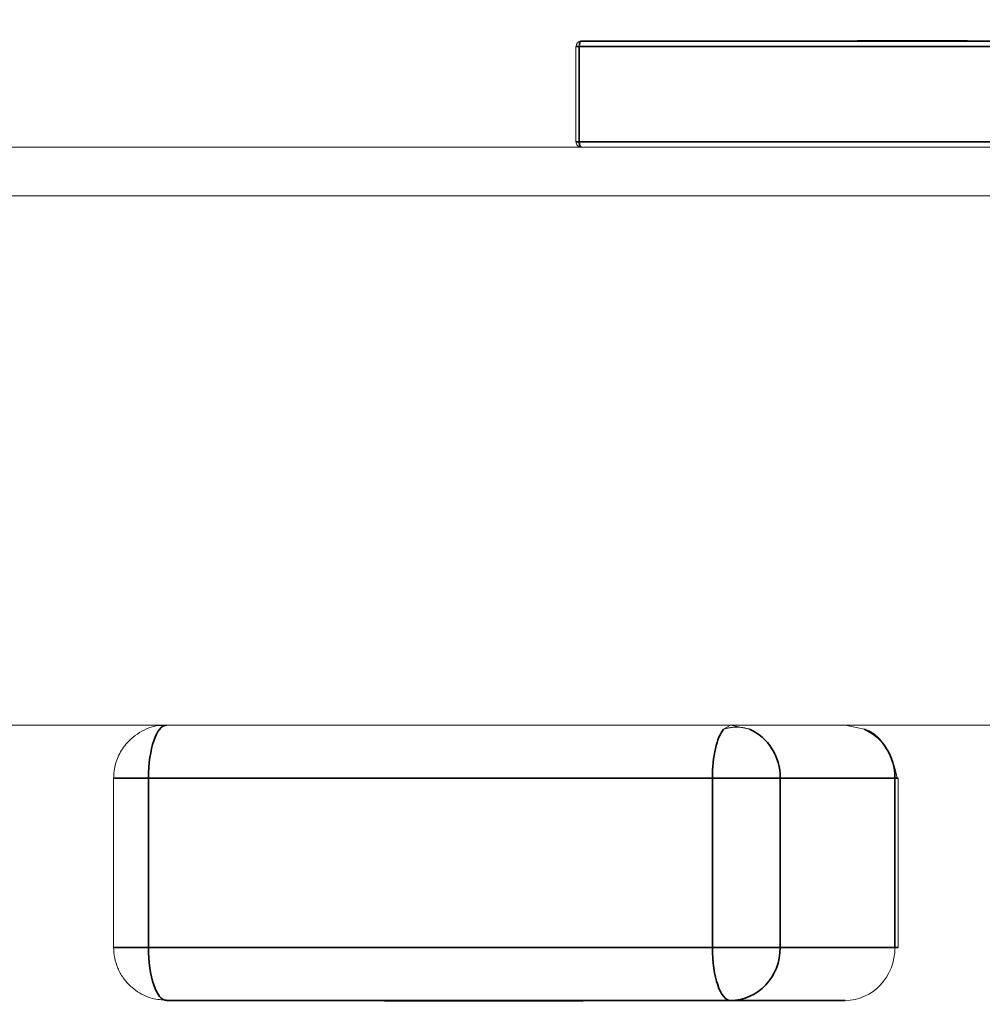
# Model space of a CAD drawing. Header units: millimetres. Extents: x 4 to 1188, y 1 to 840.
# Tile 257 of 299: x 896.148 to 896.538, y 493.615 to 494.014. Entities that reach past the tile are written whole.
import ezdxf

# ---------------------------------------------------------------- set-up
doc = ezdxf.new("R2010")
doc.units = ezdxf.units.MM
doc.layers.add('1', color=7, linetype='Continuous')
doc.styles.add('Arial Unicode MS', font='Arial Unicode MS')
doc.dimstyles.get("Standard").update_dxf_attribs({"dimtxt": 0.18, "dimasz": 0.18, "dimexe": 0.18, "dimexo": 0.0625, "dimgap": 0.09, "dimtad": 0, "dimtih": 1, "dimtoh": 1, "dimdec": 4, "dimzin": 0, "dimdsep": 46, "dimtxsty": 'Standard', "dimcen": 0.09, "dimadec": 0, "dimazin": 0, "dimtfac": 1, "dimtdec": 4, "dimtofl": 0, "dimtmove": 0, "dimatfit": 3, "dimfxl": 0, "dimtolj": 1, "dimtzin": 0, "dimarcsym": 0})

# ---------------------------------------------------------------- blocks, each defined once
blk = doc.blocks.new('_U18')
at = {"layer": '1', "color": 18, "lineweight": 35}
for p, q in [((919.36728, 499.38189), (938.16565, 499.38189)), ((936.16565, 499.38189), (936.16565, 485.8009)), ((891.02824, 485.8009), (938.16565, 485.8009))]:
    blk.add_line(p, q, dxfattribs=at)
at = {"layer": '1', "color": 18, "lineweight": 70}
for points in [[(936.16565, 499.38189), (936.94158, 495.88189), (935.38972, 495.88189)], [(936.16565, 485.8009), (935.38972, 489.3009), (936.94158, 489.30091)]]:
    blk.add_solid(points, dxfattribs=at)
at = {"layer": '1', "color": 18, "linetype": 'Continuous', "lineweight": 13, "insert": (935.71277, 490.54557), "char_height": 3, "attachment_point": 7, "rotation": 90, "line_spacing_factor": 1.047437, "style": 'Arial Unicode MS'}
blk.add_mtext('\\fArial Unicode MS|b0|i0;\\W1.0000;95', dxfattribs=at)

msp = doc.modelspace()

# ---------------------------------------------------------------- hatches: boundary and pattern name
at = {"layer": '1', "linetype": 'Continuous', "lineweight": 35}
h = msp.add_hatch(dxfattribs=at)
h.set_pattern_fill('ANSI31', color=154, scale=1.55, angle=-2.13e-14, style=0)
h.paths.add_polyline_path([(901.44632, 494.79975), (903.36338, 494.79975), (903.36338, 493.94261), (903.78107, 493.94261), (903.78107, 493.72832), (895.81012, 493.72832), (895.81012, 493.46118), (895.09608, 493.46118), (895.09608, 493.72832), (894.90922, 493.72832), (894.90922, 493.94261), (901.44632, 493.94261)], flags=0)
h = msp.add_hatch(dxfattribs=at)
h.set_pattern_fill('ANSI31', color=154, scale=1.55, angle=29.9848, style=0)
h.paths.add_polyline_path([(905.19477, 493.72832), (905.19477, 493.96236), (905.8695, 493.96236), (905.8695, 493.72832)], flags=0)
h.paths.add_polyline_path([(894.90922, 493.72832), (894.90922, 493.96236), (902.87474, 493.96236), (902.87474, 493.72832)], flags=0)
h.paths.add_polyline_path([(903.01448, 493.72832), (903.01448, 493.96236), (904.7935, 493.96236), (904.7935, 493.72832)], flags=0)

# ---------------------------------------------------------------- linework, layer by layer
at = {"layer": '1', "color": 154, "linetype": 'Continuous', "lineweight": 13}
for p, q in [((896.49033, 494.00551), (896.48737, 494.00551)), ((896.48748, 494.00551), (896.49033, 494.00551)), ((896.49034, 494.00522), (896.49034, 494.00551)), ((896.49742, 494.00551), (896.50048, 494.00551)), ((896.49905, 494.00551), (896.50054, 494.00551)), ((896.5005, 494.00551), (896.49927, 494.00551)), ((896.50008, 494.00522), (896.50008, 494.00551)), ((896.50052, 494.00551), (896.50008, 494.00551)), ((896.5005, 494.00551), (896.5005, 494.00522)), ((896.5005, 494.00551), (896.5039, 494.00551)), ((896.5033, 494.00522), (896.5033, 494.00551)), ((896.5039, 494.00551), (896.51313, 494.00551)), ((896.51118, 494.00551), (896.51321, 494.00551)), ((896.51435, 494.00551), (896.51672, 494.00551)), ((896.51609, 494.00551), (896.51792, 494.00551)), ((896.51672, 494.00551), (896.51619, 494.00551)), ((896.51639, 494.00551), (896.51639, 494.00522)), ((896.52236, 494.00551), (896.52031, 494.00551)), ((896.52124, 494.00551), (896.52293, 494.00551)), ((896.52473, 494.00551), (896.52293, 494.00551)), ((896.52405, 494.00551), (896.52481, 494.00551)), ((896.52624, 494.00522), (896.52624, 494.00551)), ((896.53094, 494.00522), (896.53094, 494.00551)), ((896.37328, 494.00308), (896.37328, 493.96451)), ((896.37543, 494.00522), (896.41305, 494.00522)), ((896.41305, 494.00522), (896.48978, 494.00522)), ((896.49033, 494.00522), (896.48737, 494.00522)), ((896.49884, 494.00522), (896.5032, 494.00522)), ((896.49927, 494.00522), (896.49886, 494.00522)), ((896.50158, 494.00522), (896.50008, 494.00522)), ((896.5032, 494.00522), (896.50246, 494.00522)), ((896.50299, 494.00522), (896.50298, 494.00522)), ((896.51639, 494.00522), (896.51338, 494.00522)), ((896.51882, 494.00522), (896.5154, 494.00522)), ((896.5161, 494.00522), (896.62381, 494.00522)), ((896.51672, 494.00522), (896.51619, 494.00522)), ((896.52236, 494.00522), (896.52031, 494.00522)), ((896.52481, 494.00522), (896.52293, 494.00522)), ((896.5274, 494.00522), (896.52624, 494.00522)), ((896.52922, 494.00522), (896.52753, 494.00522)), ((896.53187, 494.00522), (896.53094, 494.00522)), ((894.90922, 493.96236), (902.87474, 493.96236)), ((894.90922, 493.94261), (901.44632, 493.94261)), ((902.87474, 493.72832), (894.90922, 493.72832)), ((903.78107, 493.72832), (895.81012, 493.72832)), ((896.43592, 493.72832), (896.43313, 493.7267)), ((896.44363, 493.72669), (896.43592, 493.72832)), ((896.49004, 493.72669), (896.48234, 493.72832)), ((896.18628, 493.70689), (896.18628, 493.63832)), ((896.50377, 493.63832), (896.50377, 493.70689)), ((896.25413, 493.61689), (896.20771, 493.61689)), ((896.30061, 493.61689), (896.25413, 493.61689)), ((896.29588, 493.61689), (896.30296, 493.61689)), ((896.30011, 493.61689), (896.30087, 493.61689)), ((896.30011, 493.61661), (896.30418, 493.61661)), ((896.30082, 493.61661), (896.30016, 493.61661)), ((896.30296, 493.61689), (896.30296, 493.61661)), ((896.31189, 493.61661), (896.30804, 493.61661)), ((896.31157, 493.61661), (896.3119, 493.61661)), ((896.32344, 493.61661), (896.31572, 493.61661)), ((896.31594, 493.61689), (896.31594, 493.61661)), ((896.31594, 493.61689), (896.31642, 493.61689)), ((896.327, 493.61689), (896.31883, 493.61689)), ((896.32248, 493.61689), (896.32953, 493.61689)), ((896.32248, 493.61661), (896.32953, 493.61661)), ((896.32484, 493.61661), (896.32254, 493.61661)), ((896.32296, 493.61689), (896.32368, 493.61689)), ((896.32926, 493.61661), (896.32701, 493.61661)), ((896.32953, 493.61689), (896.32953, 493.61661)), ((896.3493, 493.61661), (896.34224, 493.61661)), ((896.48234, 493.61689), (896.34442, 493.61689)), ((896.34695, 493.61689), (896.34695, 493.61661)), ((896.34695, 493.61689), (896.3493, 493.61689)), ((896.34695, 493.61661), (896.3493, 493.61661)), ((896.34914, 493.61689), (896.34914, 493.61661)), ((896.34914, 493.61689), (896.3655, 493.61689)), ((896.34914, 493.61661), (896.3655, 493.61661)), ((896.35204, 493.61661), (896.34914, 493.61661)), ((896.35662, 493.61661), (896.35204, 493.61661)), ((896.35418, 493.61689), (896.35844, 493.61689)), ((896.35418, 493.61661), (896.35844, 493.61661)), ((896.35437, 493.61689), (896.35586, 493.61689)), ((896.35437, 493.61661), (896.35586, 493.61661)), ((896.36711, 493.61661), (896.35437, 493.61661)), ((896.3655, 493.61689), (896.3655, 493.61661)), ((896.3655, 493.61689), (896.36711, 493.61689)), ((896.3655, 493.61661), (896.36711, 493.61661)), ((896.36711, 493.61689), (896.36711, 493.61661)), ((896.37535, 493.61689), (896.37535, 493.61661)), ((896.37535, 493.61689), (896.37628, 493.61689))]:
    msp.add_line(p, q, dxfattribs=at)
at = {"layer": '1', "color": 154, "linetype": 'Continuous', "lineweight": 35}
for p, q in [((896.37469, 494.00308), (896.37328, 494.00308)), ((896.37469, 493.96451), (896.37469, 494.00308)), ((896.37469, 494.00308), (896.58545, 494.00308)), ((896.58619, 494.00522), (896.37543, 494.00522)), ((896.37469, 493.96451), (896.37328, 493.96451)), ((896.58545, 493.96451), (896.37469, 493.96451)), ((896.18628, 493.70689), (896.20038, 493.70689)), ((896.20038, 493.63832), (896.20038, 493.70689)), ((896.20038, 493.70689), (896.42859, 493.70689)), ((896.45606, 493.70689), (896.42859, 493.70689)), ((896.42859, 493.70689), (896.42859, 493.63832)), ((896.45606, 493.70689), (896.50247, 493.70689)), ((896.45606, 493.63832), (896.45606, 493.70689)), ((896.50377, 493.70689), (896.50247, 493.70689)), ((896.50247, 493.70689), (896.50247, 493.63832)), ((896.18628, 493.63832), (896.20038, 493.63832)), ((896.42859, 493.63832), (896.20038, 493.63832)), ((896.42859, 493.63832), (896.45606, 493.63832)), ((896.50247, 493.63832), (896.45606, 493.63832)), ((896.50377, 493.63832), (896.50247, 493.63832)), ((896.20771, 493.61689), (896.43592, 493.61689)), ((896.43592, 493.61689), (896.48234, 493.61689))]:
    msp.add_line(p, q, dxfattribs=at)
at = {"layer": '1', "color": 154, "linetype": 'Continuous', "lineweight": 13}
for centre, major_axis, start_param, end_param in [((896.37543, 494.00308), (0, 0.00214), 0, 1.570796), ((896.37543, 493.96451), (0, 0.00214), 1.570796, 3.141593), ((896.48234, 493.63832), (0, -0.02143), 0, 1.570796)]:
    msp.add_ellipse(centre, major_axis=major_axis, ratio=0.939693, start_param=start_param, end_param=end_param, dxfattribs=at)
at = {"layer": '1', "color": 154, "linetype": 'Continuous', "lineweight": 35}
for centre, major_axis, ratio, start_param, end_param in [((896.37543, 494.00308), (0, 0.00214), 0.34202, 0, 1.570796), ((896.37543, 493.96451), (0, 0.00214), 0.34202, 1.570796, 3.141593), ((896.20771, 493.70689), (0, 0.02143), 0.34202, 0, 1.570796), ((896.43592, 493.70689), (0, -0.02143), 0.34202, 3.532696, 4.712389), ((896.43592, 493.70689), (0, 0.02143), 0.939693, 4.712389, 5.890363), ((896.48234, 493.70689), (0, -0.02143), 0.939693, 1.570796, 2.74909), ((896.20771, 493.63832), (0, 0.02143), 0.34202, 1.570796, 3.141593), ((896.43592, 493.63832), (0, -0.02143), 0.34202, 4.712389, 6.283185), ((896.43592, 493.63832), (0, 0.02143), 0.939693, 3.141593, 4.712389)]:
    msp.add_ellipse(centre, major_axis=major_axis, ratio=ratio, start_param=start_param, end_param=end_param, dxfattribs=at)
at = {"layer": '1', "color": 154, "linetype": 'Continuous', "lineweight": 13}
for points, knots in [([(896.49162, 494.00551), (896.49143, 494.00551), (896.49107, 494.00551), (896.49061, 494.00551), (896.49026, 494.00551), (896.49001, 494.00551), (896.48987, 494.00551), (896.48977, 494.00551), (896.48978, 494.00551), (896.48985, 494.00551), (896.48998, 494.00551), (896.4902, 494.00551), (896.49047, 494.00551), (896.49071, 494.00551), (896.49083, 494.00551)], [0, 0, 0, 0, 0.060057, 0.117405, 0.175561, 0.2384, 0.308476, 0.387268, 0.475034, 0.573639, 0.678032, 0.783977, 0.890757, 1, 1, 1, 1]), ([(896.49033, 494.00551), (896.49062, 494.00551), (896.49119, 494.00551), (896.4921, 494.00551), (896.49298, 494.00551), (896.49387, 494.00551), (896.49475, 494.00551), (896.49563, 494.00551), (896.49649, 494.00551), (896.49712, 494.00551), (896.49742, 494.00551)], [0, 0, 0, 0, 0.16399, 0.316279, 0.457451, 0.587187, 0.706146, 0.814209, 0.912106, 1, 1, 1, 1]), ([(896.50008, 494.00551), (896.49988, 494.00551), (896.49949, 494.00551), (896.49878, 494.00551), (896.49802, 494.00551), (896.4972, 494.00551), (896.49635, 494.00551), (896.49548, 494.00551), (896.49461, 494.00551), (896.49372, 494.00551), (896.49284, 494.00551), (896.49198, 494.00551), (896.49113, 494.00551), (896.4906, 494.00551), (896.49034, 494.00551)], [0, 0, 0, 0, 0.113222, 0.222436, 0.328941, 0.432255, 0.529309, 0.617114, 0.696232, 0.767885, 0.832331, 0.890498, 0.945728, 1, 1, 1, 1]), ([(896.49083, 494.00551), (896.49102, 494.00551), (896.49139, 494.00551), (896.4921, 494.00551), (896.49286, 494.00551), (896.49357, 494.00551), (896.49417, 494.00551), (896.4946, 494.00551), (896.49501, 494.00551), (896.49543, 494.00551), (896.49583, 494.00551), (896.49623, 494.00551), (896.49663, 494.00551), (896.49687, 494.00551), (896.497, 494.00551)], [0, 0, 0, 0, 0.1751, 0.334238, 0.478338, 0.610848, 0.672498, 0.728983, 0.780306, 0.828186, 0.87296, 0.915674, 0.957732, 1, 1, 1, 1]), ([(896.49782, 494.00551), (896.49771, 494.00551), (896.4975, 494.00551), (896.49716, 494.00551), (896.49681, 494.00551), (896.49645, 494.00551), (896.49607, 494.00551), (896.49569, 494.00551), (896.49529, 494.00551), (896.49489, 494.00551), (896.49448, 494.00551), (896.49408, 494.00551), (896.49366, 494.00551), (896.49325, 494.00551), (896.49284, 494.00551), (896.49243, 494.00551), (896.49202, 494.00551), (896.49175, 494.00551), (896.49162, 494.00551)], [0, 0, 0, 0, 0.094078, 0.183743, 0.267612, 0.347327, 0.423187, 0.49364, 0.560755, 0.623644, 0.682206, 0.735895, 0.785138, 0.830371, 0.873588, 0.915689, 0.956941, 1, 1, 1, 1]), ([(896.49321, 494.00551), (896.49348, 494.00551), (896.49397, 494.00551), (896.49475, 494.00551), (896.49553, 494.00551), (896.4963, 494.00551), (896.49704, 494.00551), (896.49775, 494.00551), (896.49843, 494.00551), (896.49885, 494.00551), (896.49905, 494.00551)], [0, 0, 0, 0, 0.175284, 0.3323, 0.472555, 0.59864, 0.711841, 0.814222, 0.907964, 1, 1, 1, 1]), ([(896.49927, 494.00551), (896.49906, 494.00551), (896.4986, 494.00551), (896.49794, 494.00551), (896.49724, 494.00551), (896.49666, 494.00551), (896.49616, 494.00551), (896.49578, 494.00551), (896.49538, 494.00551), (896.49497, 494.00551), (896.49455, 494.00551), (896.49411, 494.00551), (896.49366, 494.00551), (896.49337, 494.00551), (896.49321, 494.00551)], [0, 0, 0, 0, 0.069993, 0.151179, 0.244049, 0.348789, 0.406942, 0.471758, 0.543422, 0.621403, 0.705702, 0.796988, 0.895269, 1, 1, 1, 1]), ([(896.497, 494.00551), (896.49714, 494.00551), (896.49741, 494.00551), (896.49777, 494.00551), (896.49808, 494.00551), (896.49835, 494.00551), (896.49856, 494.00551), (896.49872, 494.00551), (896.49884, 494.00551), (896.4989, 494.00551), (896.49892, 494.00551), (896.4989, 494.00551), (896.49882, 494.00551), (896.49871, 494.00551), (896.49856, 494.00551), (896.49835, 494.00551), (896.49811, 494.00551), (896.49792, 494.00551), (896.49782, 494.00551)], [0, 0, 0, 0, 0.047075, 0.091526, 0.135716, 0.181019, 0.227383, 0.276583, 0.329979, 0.387837, 0.449327, 0.514837, 0.584688, 0.65839, 0.736147, 0.81967, 0.907579, 1, 1, 1, 1]), ([(896.5033, 494.00551), (896.5031, 494.00551), (896.50269, 494.00551), (896.50215, 494.00551), (896.50169, 494.00551), (896.5013, 494.00551), (896.50099, 494.00551), (896.50075, 494.00551), (896.50058, 494.00551), (896.50053, 494.00551), (896.5005, 494.00551)], [0, 0, 0, 0, 0.112855, 0.222519, 0.33314, 0.446105, 0.568897, 0.700572, 0.843031, 1, 1, 1, 1]), ([(896.50475, 494.00551), (896.50463, 494.00551), (896.50439, 494.00551), (896.50407, 494.00551), (896.5038, 494.00551), (896.50358, 494.00551), (896.50342, 494.00551), (896.50328, 494.00551), (896.5032, 494.00551), (896.50315, 494.00551), (896.50319, 494.00551), (896.50332, 494.00551), (896.50354, 494.00551), (896.50388, 494.00551), (896.5043, 494.00551), (896.50481, 494.00551), (896.50542, 494.00551), (896.50588, 494.00551), (896.50612, 494.00551)], [0, 0, 0, 0, 0.024865, 0.049927, 0.07647, 0.105546, 0.137658, 0.173602, 0.21364, 0.257897, 0.309792, 0.373352, 0.447999, 0.534281, 0.632928, 0.743088, 0.865737, 1, 1, 1, 1]), ([(896.51346, 494.00551), (896.51339, 494.00551), (896.51315, 494.00551), (896.51274, 494.00551), (896.51222, 494.00551), (896.5117, 494.00551), (896.51119, 494.00551), (896.51069, 494.00551), (896.51018, 494.00551), (896.50969, 494.00551), (896.50919, 494.00551), (896.50869, 494.00551), (896.50819, 494.00551), (896.5077, 494.00551), (896.50721, 494.00551), (896.50672, 494.00551), (896.50622, 494.00551), (896.50574, 494.00551), (896.50525, 494.00551), (896.50475, 494.00551), (896.50426, 494.00551), (896.50377, 494.00551), (896.50346, 494.00551), (896.5033, 494.00551)], [0, 0, 0, 0, 0.033768, 0.114467, 0.190653, 0.262369, 0.329669, 0.392535, 0.452121, 0.508305, 0.56039, 0.609391, 0.655445, 0.69809, 0.73798, 0.775291, 0.810524, 0.843475, 0.875218, 0.906422, 0.937024, 0.968314, 1, 1, 1, 1]), ([(896.51319, 494.00551), (896.51295, 494.00551), (896.51248, 494.00551), (896.51178, 494.00551), (896.5111, 494.00551), (896.51047, 494.00551), (896.50986, 494.00551), (896.50929, 494.00551), (896.50876, 494.00551), (896.50824, 494.00551), (896.50774, 494.00551), (896.50727, 494.00551), (896.50682, 494.00551), (896.50638, 494.00551), (896.50595, 494.00551), (896.50553, 494.00551), (896.50513, 494.00551), (896.50487, 494.00551), (896.50475, 494.00551)], [0, 0, 0, 0, 0.134304, 0.256525, 0.366719, 0.464931, 0.551292, 0.626348, 0.689472, 0.74197, 0.786669, 0.826719, 0.862416, 0.894181, 0.923266, 0.950058, 0.975127, 1, 1, 1, 1]), ([(896.50612, 494.00551), (896.50636, 494.00551), (896.50681, 494.00551), (896.50751, 494.00551), (896.50819, 494.00551), (896.50883, 494.00551), (896.50944, 494.00551), (896.51004, 494.00551), (896.5106, 494.00551), (896.511, 494.00551), (896.51118, 494.00551)], [0, 0, 0, 0, 0.173877, 0.333628, 0.479326, 0.611026, 0.728209, 0.832417, 0.922506, 1, 1, 1, 1]), ([(896.51639, 494.00551), (896.51621, 494.00551), (896.51584, 494.00551), (896.51534, 494.00551), (896.51489, 494.00551), (896.51451, 494.00551), (896.51417, 494.00551), (896.51391, 494.00551), (896.51368, 494.00551), (896.51353, 494.00551), (896.51343, 494.00551), (896.51337, 494.00551), (896.51339, 494.00551), (896.51347, 494.00551), (896.5136, 494.00551), (896.51379, 494.00551), (896.51404, 494.00551), (896.51425, 494.00551), (896.51435, 494.00551)], [0, 0, 0, 0, 0.046425, 0.091755, 0.137366, 0.184235, 0.233618, 0.286345, 0.342703, 0.403812, 0.468459, 0.535483, 0.604767, 0.676823, 0.752582, 0.831579, 0.913949, 1, 1, 1, 1]), ([(896.52624, 494.00551), (896.5261, 494.00551), (896.52583, 494.00551), (896.52536, 494.00551), (896.52486, 494.00551), (896.52431, 494.00551), (896.52374, 494.00551), (896.52312, 494.00551), (896.52247, 494.00551), (896.52179, 494.00551), (896.5211, 494.00551), (896.52041, 494.00551), (896.51972, 494.00551), (896.51904, 494.00551), (896.51836, 494.00551), (896.51769, 494.00551), (896.51703, 494.00551), (896.51661, 494.00551), (896.51639, 494.00551)], [0, 0, 0, 0, 0.082462, 0.161515, 0.237917, 0.311928, 0.383707, 0.453659, 0.521452, 0.58809, 0.651668, 0.709643, 0.763649, 0.813744, 0.861616, 0.907939, 0.953268, 1, 1, 1, 1]), ([(896.51792, 494.00551), (896.51806, 494.00551), (896.51834, 494.00551), (896.51878, 494.00551), (896.51922, 494.00551), (896.51965, 494.00551), (896.52008, 494.00551), (896.52051, 494.00551), (896.52092, 494.00551), (896.52149, 494.00551), (896.52216, 494.00551), (896.52287, 494.00551), (896.52352, 494.00551), (896.52387, 494.00551), (896.52405, 494.00551)], [0, 0, 0, 0, 0.04931, 0.097438, 0.144473, 0.193038, 0.242821, 0.295407, 0.351784, 0.413136, 0.54495, 0.684635, 0.836127, 1, 1, 1, 1]), ([(896.52031, 494.00551), (896.52047, 494.00551), (896.52078, 494.00551), (896.52128, 494.00551), (896.52178, 494.00551), (896.52231, 494.00551), (896.52283, 494.00551), (896.52337, 494.00551), (896.52393, 494.00551), (896.52449, 494.00551), (896.52505, 494.00551), (896.52561, 494.00551), (896.52617, 494.00551), (896.52673, 494.00551), (896.52728, 494.00551), (896.52783, 494.00551), (896.52838, 494.00551), (896.52873, 494.00551), (896.5289, 494.00551)], [0, 0, 0, 0, 0.091225, 0.177914, 0.259697, 0.336779, 0.409804, 0.478609, 0.544088, 0.605766, 0.664021, 0.718355, 0.768591, 0.816722, 0.863055, 0.908208, 0.953971, 1, 1, 1, 1]), ([(896.52293, 494.00551), (896.52282, 494.00551), (896.52258, 494.00551), (896.52218, 494.00551), (896.52173, 494.00551), (896.52141, 494.00551), (896.52124, 494.00551)], [0, 0, 0, 0, 0.202269, 0.436275, 0.700784, 1, 1, 1, 1]), ([(896.52753, 494.00551), (896.52732, 494.00551), (896.52689, 494.00551), (896.52621, 494.00551), (896.52553, 494.00551), (896.52486, 494.00551), (896.5242, 494.00551), (896.52355, 494.00551), (896.52292, 494.00551), (896.52255, 494.00551), (896.52236, 494.00551)], [0, 0, 0, 0, 0.091264, 0.182272, 0.279087, 0.387649, 0.51128, 0.653335, 0.81559, 1, 1, 1, 1]), ([(896.52293, 494.00551), (896.52299, 494.00551), (896.52309, 494.00551), (896.5232, 494.00551), (896.52325, 494.00551)], [0, 0, 0, 0, 0.562851, 1, 1, 1, 1]), ([(896.52325, 494.00551), (896.52348, 494.00551), (896.52394, 494.00551), (896.52467, 494.00551), (896.52543, 494.00551), (896.52604, 494.00551), (896.52654, 494.00551), (896.5269, 494.00551), (896.52725, 494.00551), (896.52757, 494.00551), (896.52788, 494.00551), (896.52816, 494.00551), (896.52844, 494.00551), (896.5286, 494.00551), (896.52868, 494.00551)], [0, 0, 0, 0, 0.093799, 0.188392, 0.290003, 0.402222, 0.463153, 0.526712, 0.592954, 0.664831, 0.740162, 0.821342, 0.9079, 1, 1, 1, 1]), ([(896.5261, 494.00551), (896.5262, 494.00551), (896.5264, 494.00551), (896.52666, 494.00551), (896.52688, 494.00551), (896.52707, 494.00551), (896.5272, 494.00551), (896.52732, 494.00551), (896.52738, 494.00551), (896.52743, 494.00551), (896.52738, 494.00551), (896.52716, 494.00551), (896.52678, 494.00551), (896.52643, 494.00551), (896.52624, 494.00551)], [0, 0, 0, 0, 0.043771, 0.088998, 0.135151, 0.183351, 0.234221, 0.287902, 0.345252, 0.405946, 0.536086, 0.677321, 0.831816, 1, 1, 1, 1]), ([(896.53094, 494.00551), (896.53081, 494.00551), (896.53054, 494.00551), (896.53006, 494.00551), (896.52951, 494.00551), (896.52892, 494.00551), (896.52828, 494.00551), (896.52759, 494.00551), (896.52687, 494.00551), (896.52635, 494.00551), (896.5261, 494.00551)], [0, 0, 0, 0, 0.144088, 0.282399, 0.414873, 0.544284, 0.666959, 0.782936, 0.893536, 1, 1, 1, 1]), ([(896.52868, 494.00551), (896.5288, 494.00551), (896.52902, 494.00551), (896.5292, 494.00551), (896.52925, 494.00551), (896.52917, 494.00551), (896.52896, 494.00551), (896.52862, 494.00551), (896.52814, 494.00551), (896.52774, 494.00551), (896.52753, 494.00551)], [0, 0, 0, 0, 0.161714, 0.310106, 0.448206, 0.579033, 0.698679, 0.803099, 0.900751, 1, 1, 1, 1]), ([(896.5289, 494.00551), (896.52914, 494.00551), (896.52961, 494.00551), (896.53022, 494.00551), (896.53075, 494.00551), (896.53119, 494.00551), (896.53153, 494.00551), (896.53177, 494.00551), (896.5319, 494.00551), (896.53188, 494.00551), (896.5318, 494.00551), (896.5316, 494.00551), (896.53133, 494.00551), (896.53107, 494.00551), (896.53094, 494.00551)], [0, 0, 0, 0, 0.063875, 0.12862, 0.196004, 0.26872, 0.345998, 0.427238, 0.513555, 0.606226, 0.70228, 0.799518, 0.898803, 1, 1, 1, 1]), ([(896.50008, 494.00522), (896.49988, 494.00522), (896.49949, 494.00522), (896.49878, 494.00522), (896.49802, 494.00522), (896.4972, 494.00522), (896.49635, 494.00522), (896.49548, 494.00522), (896.49461, 494.00522), (896.49372, 494.00522), (896.49284, 494.00522), (896.49198, 494.00522), (896.49113, 494.00522), (896.4906, 494.00522), (896.49034, 494.00522)], [0, 0, 0, 0, 0.113222, 0.222436, 0.328941, 0.432255, 0.529309, 0.617114, 0.696232, 0.767885, 0.832331, 0.890498, 0.945728, 1, 1, 1, 1]), ([(896.50158, 494.00522), (896.50141, 494.00522), (896.50106, 494.00522), (896.50049, 494.00522), (896.49988, 494.00522), (896.49948, 494.00522), (896.49927, 494.00522)], [0, 0, 0, 0, 0.216987, 0.448782, 0.706308, 1, 1, 1, 1]), ([(896.5033, 494.00522), (896.5031, 494.00522), (896.50269, 494.00522), (896.50215, 494.00522), (896.50169, 494.00522), (896.5013, 494.00522), (896.50099, 494.00522), (896.50075, 494.00522), (896.50058, 494.00522), (896.50053, 494.00522), (896.5005, 494.00522)], [0, 0, 0, 0, 0.112855, 0.222519, 0.33314, 0.446105, 0.568897, 0.700572, 0.843031, 1, 1, 1, 1]), ([(896.50298, 494.00522), (896.50296, 494.00522), (896.50292, 494.00522), (896.50284, 494.00522), (896.5027, 494.00522), (896.50255, 494.00522), (896.50235, 494.00522), (896.50213, 494.00522), (896.50187, 494.00522), (896.50167, 494.00522), (896.50158, 494.00522)], [0, 0, 0, 0, 0.163277, 0.310892, 0.446819, 0.569906, 0.684024, 0.789987, 0.895592, 1, 1, 1, 1]), ([(896.5154, 494.00522), (896.51522, 494.00522), (896.51487, 494.00522), (896.51432, 494.00522), (896.51379, 494.00522), (896.51326, 494.00522), (896.51274, 494.00522), (896.51222, 494.00522), (896.5117, 494.00522), (896.51119, 494.00522), (896.51069, 494.00522), (896.51018, 494.00522), (896.50969, 494.00522), (896.50919, 494.00522), (896.50869, 494.00522), (896.50819, 494.00522), (896.5077, 494.00522), (896.50721, 494.00522), (896.50672, 494.00522), (896.50622, 494.00522), (896.50574, 494.00522), (896.50525, 494.00522), (896.50475, 494.00522), (896.50426, 494.00522), (896.50377, 494.00522), (896.50346, 494.00522), (896.5033, 494.00522)], [0, 0, 0, 0, 0.074251, 0.145037, 0.212012, 0.2759, 0.336376, 0.39347, 0.447215, 0.49765, 0.544762, 0.589416, 0.631521, 0.670554, 0.707275, 0.741788, 0.773747, 0.80364, 0.831602, 0.858005, 0.882699, 0.906488, 0.929872, 0.952805, 0.976255, 1, 1, 1, 1]), ([(896.52624, 494.00522), (896.5261, 494.00522), (896.52583, 494.00522), (896.52536, 494.00522), (896.52486, 494.00522), (896.52431, 494.00522), (896.52374, 494.00522), (896.52312, 494.00522), (896.52247, 494.00522), (896.52179, 494.00522), (896.5211, 494.00522), (896.52041, 494.00522), (896.51972, 494.00522), (896.51904, 494.00522), (896.51836, 494.00522), (896.51769, 494.00522), (896.51703, 494.00522), (896.51661, 494.00522), (896.51639, 494.00522)], [0, 0, 0, 0, 0.082462, 0.161515, 0.237917, 0.311928, 0.383707, 0.453659, 0.521452, 0.58809, 0.651668, 0.709643, 0.763649, 0.813744, 0.861616, 0.907939, 0.953268, 1, 1, 1, 1]), ([(896.52293, 494.00522), (896.52282, 494.00522), (896.52258, 494.00522), (896.52218, 494.00522), (896.52173, 494.00522), (896.52141, 494.00522), (896.52124, 494.00522)], [0, 0, 0, 0, 0.202269, 0.436275, 0.700784, 1, 1, 1, 1]), ([(896.52753, 494.00522), (896.52732, 494.00522), (896.52689, 494.00522), (896.52621, 494.00522), (896.52553, 494.00522), (896.52486, 494.00522), (896.5242, 494.00522), (896.52355, 494.00522), (896.52292, 494.00522), (896.52255, 494.00522), (896.52236, 494.00522)], [0, 0, 0, 0, 0.091264, 0.182272, 0.279087, 0.387649, 0.51128, 0.653335, 0.81559, 1, 1, 1, 1]), ([(896.53094, 494.00522), (896.53081, 494.00522), (896.53054, 494.00522), (896.53006, 494.00522), (896.52951, 494.00522), (896.52892, 494.00522), (896.52828, 494.00522), (896.52759, 494.00522), (896.52687, 494.00522), (896.52635, 494.00522), (896.5261, 494.00522)], [0, 0, 0, 0, 0.144088, 0.282399, 0.414873, 0.544284, 0.666959, 0.782936, 0.893536, 1, 1, 1, 1]), ([(896.2073, 493.72805), (896.20668, 493.72814), (896.20339, 493.72844), (896.19738, 493.72615), (896.19144, 493.72148), (896.18785, 493.71564), (896.18648, 493.71082), (896.18628, 493.70787), (896.18628, 493.70689)], [0, 0, 0, 0, 0.05532, 0.300231, 0.5524, 0.731679, 0.911846, 1, 1, 1, 1]), ([(896.50332, 493.70689), (896.5032, 493.70768), (896.50287, 493.70938), (896.50205, 493.7123), (896.50089, 493.71542), (896.49935, 493.71854), (896.49746, 493.72145), (896.49524, 493.72393), (896.49273, 493.72578), (896.49097, 493.72647), (896.49004, 493.72669)], [0, 0, 0, 0, 0.100729, 0.209156, 0.325029, 0.447977, 0.577532, 0.713142, 0.85419, 1, 1, 1, 1]), ([(896.18628, 493.63832), (896.18631, 493.63536), (896.18716, 493.63114), (896.19042, 493.6252), (896.195, 493.62056), (896.20133, 493.61739), (896.20574, 493.61706), (896.20772, 493.61719)], [0, 0, 0, 0, 0.253354, 0.387144, 0.600446, 0.829542, 1, 1, 1, 1]), ([(896.29645, 493.61661), (896.29635, 493.61661), (896.29615, 493.61661), (896.29596, 493.61661), (896.29586, 493.61661), (896.29587, 493.61661), (896.29596, 493.61661), (896.29616, 493.61661), (896.29644, 493.61661), (896.29683, 493.61661), (896.2973, 493.61661), (896.29786, 493.61661), (896.29851, 493.61661), (896.29923, 493.61661), (896.30004, 493.61661), (896.30094, 493.61661), (896.30191, 493.61661), (896.3026, 493.61661), (896.30296, 493.61661)], [0, 0, 0, 0, 0.062131, 0.121966, 0.18057, 0.238576, 0.296, 0.354359, 0.413781, 0.475098, 0.53728, 0.598918, 0.661235, 0.724322, 0.789217, 0.856397, 0.926508, 1, 1, 1, 1]), ([(896.30418, 493.61661), (896.3037, 493.61661), (896.30278, 493.61661), (896.30147, 493.61661), (896.30028, 493.61661), (896.29924, 493.61661), (896.29834, 493.61661), (896.29756, 493.61661), (896.29692, 493.61661), (896.29661, 493.61661), (896.29645, 493.61661)], [0, 0, 0, 0, 0.145359, 0.278702, 0.403602, 0.521669, 0.637521, 0.753704, 0.873213, 1, 1, 1, 1]), ([(896.30088, 493.61661), (896.30078, 493.61661), (896.30059, 493.61661), (896.30054, 493.61661), (896.30069, 493.61661), (896.30097, 493.61661), (896.3013, 493.61661), (896.30161, 493.61661), (896.30196, 493.61661), (896.30235, 493.61661), (896.30281, 493.61661), (896.30332, 493.61661), (896.30387, 493.61661), (896.30426, 493.61661), (896.30446, 493.61661)], [0, 0, 0, 0, 0.118287, 0.232233, 0.346524, 0.465805, 0.527138, 0.589344, 0.651742, 0.715748, 0.781761, 0.851382, 0.923764, 1, 1, 1, 1]), ([(896.31572, 493.61661), (896.31532, 493.61661), (896.31452, 493.61661), (896.31331, 493.61661), (896.31213, 493.61661), (896.31097, 493.61661), (896.30984, 493.61661), (896.30873, 493.61661), (896.30765, 493.61661), (896.3066, 493.61661), (896.30561, 493.61661), (896.30469, 493.61661), (896.30384, 493.61661), (896.30307, 493.61661), (896.30239, 493.61661), (896.30178, 493.61661), (896.30124, 493.61661), (896.30096, 493.61661), (896.30082, 493.61661)], [0, 0, 0, 0, 0.070442, 0.138089, 0.203178, 0.266139, 0.327929, 0.38919, 0.450254, 0.512347, 0.573843, 0.633933, 0.69346, 0.752479, 0.812386, 0.87307, 0.935184, 1, 1, 1, 1]), ([(896.30804, 493.61661), (896.30783, 493.61661), (896.30742, 493.61661), (896.3068, 493.61661), (896.30621, 493.61661), (896.30564, 493.61661), (896.30508, 493.61661), (896.30455, 493.61661), (896.30405, 493.61661), (896.3034, 493.61661), (896.30267, 493.61661), (896.30192, 493.61661), (896.3013, 493.61661), (896.30102, 493.61661), (896.30088, 493.61661)], [0, 0, 0, 0, 0.076073, 0.148412, 0.216418, 0.281164, 0.343381, 0.404328, 0.463673, 0.52286, 0.638732, 0.753818, 0.872606, 1, 1, 1, 1]), ([(896.30296, 493.61689), (896.30332, 493.61689), (896.30403, 493.61689), (896.30509, 493.61689), (896.30614, 493.61689), (896.30716, 493.61689), (896.30816, 493.61689), (896.30913, 493.61689), (896.31008, 493.61689), (896.31099, 493.61689), (896.31185, 493.61689), (896.31265, 493.61689), (896.31338, 493.61689), (896.31405, 493.61689), (896.31463, 493.61689), (896.31515, 493.61689), (896.31559, 493.61689), (896.31583, 493.61689), (896.31594, 493.61689)], [0, 0, 0, 0, 0.073201, 0.142587, 0.209625, 0.274883, 0.337931, 0.400462, 0.462501, 0.525005, 0.586689, 0.646813, 0.705215, 0.762881, 0.820728, 0.879295, 0.938511, 1, 1, 1, 1]), ([(896.30296, 493.61661), (896.30332, 493.61661), (896.30403, 493.61661), (896.30509, 493.61661), (896.30614, 493.61661), (896.30716, 493.61661), (896.30816, 493.61661), (896.30913, 493.61661), (896.31008, 493.61661), (896.31099, 493.61661), (896.31185, 493.61661), (896.31265, 493.61661), (896.31338, 493.61661), (896.31405, 493.61661), (896.31463, 493.61661), (896.31515, 493.61661), (896.31559, 493.61661), (896.31583, 493.61661), (896.31594, 493.61661)], [0, 0, 0, 0, 0.073201, 0.142587, 0.209625, 0.274883, 0.337931, 0.400462, 0.462501, 0.525005, 0.586689, 0.646813, 0.705215, 0.762881, 0.820728, 0.879295, 0.938511, 1, 1, 1, 1]), ([(896.30446, 493.61661), (896.30467, 493.61661), (896.30506, 493.61661), (896.30566, 493.61661), (896.30624, 493.61661), (896.3068, 493.61661), (896.30735, 493.61661), (896.30788, 493.61661), (896.30839, 493.61661), (896.30903, 493.61661), (896.30978, 493.61661), (896.31054, 493.61661), (896.31115, 493.61661), (896.31143, 493.61661), (896.31157, 493.61661)], [0, 0, 0, 0, 0.074627, 0.14464, 0.212124, 0.276993, 0.339648, 0.40073, 0.46211, 0.523286, 0.642551, 0.758565, 0.876614, 1, 1, 1, 1]), ([(896.30521, 493.61661), (896.30513, 493.61661), (896.30497, 493.61661), (896.30482, 493.61661), (896.30472, 493.61661), (896.3047, 493.61661), (896.30472, 493.61661), (896.30484, 493.61661), (896.305, 493.61661), (896.30523, 493.61661), (896.30552, 493.61661), (896.30589, 493.61661), (896.30631, 493.61661), (896.3068, 493.61661), (896.30735, 493.61661), (896.30796, 493.61661), (896.30863, 493.61661), (896.30911, 493.61661), (896.30935, 493.61661)], [0, 0, 0, 0, 0.066317, 0.129769, 0.19137, 0.251932, 0.311622, 0.370964, 0.430518, 0.491181, 0.552101, 0.612139, 0.672483, 0.733576, 0.79644, 0.860911, 0.929048, 1, 1, 1, 1]), ([(896.31431, 493.61661), (896.314, 493.61661), (896.31338, 493.61661), (896.31242, 493.61661), (896.31143, 493.61661), (896.31044, 493.61661), (896.30948, 493.61661), (896.30858, 493.61661), (896.30779, 493.61661), (896.3071, 493.61661), (896.30651, 493.61661), (896.30598, 493.61661), (896.30554, 493.61661), (896.30532, 493.61661), (896.30521, 493.61661)], [0, 0, 0, 0, 0.085719, 0.171409, 0.258144, 0.346929, 0.433983, 0.516734, 0.597416, 0.678635, 0.760267, 0.840143, 0.920177, 1, 1, 1, 1]), ([(896.30935, 493.61661), (896.30961, 493.61661), (896.3101, 493.61661), (896.31086, 493.61661), (896.31159, 493.61661), (896.3123, 493.61661), (896.313, 493.61661), (896.31367, 493.61661), (896.31433, 493.61661), (896.31497, 493.61661), (896.31556, 493.61661), (896.31613, 493.61661), (896.31664, 493.61661), (896.31711, 493.61661), (896.31753, 493.61661), (896.31792, 493.61661), (896.31825, 493.61661), (896.31843, 493.61661), (896.31852, 493.61661)], [0, 0, 0, 0, 0.071137, 0.138231, 0.203142, 0.26568, 0.326444, 0.386738, 0.447229, 0.507578, 0.568073, 0.6278, 0.68712, 0.747031, 0.807329, 0.869576, 0.933384, 1, 1, 1, 1]), ([(896.31329, 493.61689), (896.31358, 493.61689), (896.31415, 493.61689), (896.31498, 493.61689), (896.31579, 493.61689), (896.31656, 493.61689), (896.31729, 493.61689), (896.318, 493.61689), (896.31867, 493.61689), (896.31931, 493.61689), (896.31991, 493.61689), (896.32047, 493.61689), (896.32099, 493.61689), (896.32148, 493.61689), (896.32191, 493.61689), (896.3223, 493.61689), (896.32266, 493.61689), (896.32286, 493.61689), (896.32296, 493.61689)], [0, 0, 0, 0, 0.069013, 0.135236, 0.199611, 0.262419, 0.323723, 0.383765, 0.443773, 0.503795, 0.563823, 0.623484, 0.683469, 0.743591, 0.805727, 0.868616, 0.933278, 1, 1, 1, 1]), ([(896.31329, 493.61661), (896.31358, 493.61661), (896.31415, 493.61661), (896.31498, 493.61661), (896.31579, 493.61661), (896.31656, 493.61661), (896.31729, 493.61661), (896.318, 493.61661), (896.31867, 493.61661), (896.31931, 493.61661), (896.31991, 493.61661), (896.32047, 493.61661), (896.32099, 493.61661), (896.32148, 493.61661), (896.32191, 493.61661), (896.3223, 493.61661), (896.32266, 493.61661), (896.32286, 493.61661), (896.32296, 493.61661)], [0, 0, 0, 0, 0.069013, 0.135236, 0.199611, 0.262419, 0.323723, 0.383765, 0.443773, 0.503795, 0.563823, 0.623484, 0.683469, 0.743591, 0.805727, 0.868616, 0.933278, 1, 1, 1, 1]), ([(896.31594, 493.61661), (896.31607, 493.61661), (896.31631, 493.61661), (896.31645, 493.61661), (896.31642, 493.61661), (896.31618, 493.61661), (896.31577, 493.61661), (896.31514, 493.61661), (896.31431, 493.61661), (896.31364, 493.61661), (896.31329, 493.61661)], [0, 0, 0, 0, 0.124835, 0.244778, 0.360989, 0.477964, 0.596922, 0.721591, 0.855098, 1, 1, 1, 1]), ([(896.31852, 493.61661), (896.3186, 493.61661), (896.31875, 493.61661), (896.31891, 493.61661), (896.319, 493.61661), (896.31904, 493.61661), (896.319, 493.61661), (896.31889, 493.61661), (896.31873, 493.61661), (896.31849, 493.61661), (896.31819, 493.61661), (896.31782, 493.61661), (896.31739, 493.61661), (896.3169, 493.61661), (896.31634, 493.61661), (896.31572, 493.61661), (896.31504, 493.61661), (896.31456, 493.61661), (896.31431, 493.61661)], [0, 0, 0, 0, 0.066572, 0.13029, 0.192297, 0.252922, 0.312507, 0.371488, 0.430679, 0.491399, 0.55197, 0.611245, 0.671453, 0.732173, 0.795077, 0.860442, 0.928163, 1, 1, 1, 1]), ([(896.33333, 493.61661), (896.33292, 493.61661), (896.33206, 493.61661), (896.33089, 493.61661), (896.32975, 493.61661), (896.32867, 493.61661), (896.32764, 493.61661), (896.32664, 493.61661), (896.32571, 493.61661), (896.32514, 493.61661), (896.32484, 493.61661)], [0, 0, 0, 0, 0.097421, 0.200886, 0.311172, 0.429798, 0.55774, 0.694715, 0.84213, 1, 1, 1, 1]), ([(896.32721, 493.61661), (896.32729, 493.61661), (896.32745, 493.61661), (896.32776, 493.61661), (896.32815, 493.61661), (896.32858, 493.61661), (896.32909, 493.61661), (896.32964, 493.61661), (896.33026, 493.61661), (896.33071, 493.61661), (896.33093, 493.61661)], [0, 0, 0, 0, 0.134393, 0.262803, 0.38593, 0.507853, 0.627247, 0.748261, 0.872335, 1, 1, 1, 1]), ([(896.3408, 493.61661), (896.34057, 493.61661), (896.34011, 493.61661), (896.3394, 493.61661), (896.33869, 493.61661), (896.33797, 493.61661), (896.33726, 493.61661), (896.33655, 493.61661), (896.33583, 493.61661), (896.33511, 493.61661), (896.33437, 493.61661), (896.33366, 493.61661), (896.33293, 493.61661), (896.3322, 493.61661), (896.33147, 493.61661), (896.33072, 493.61661), (896.32998, 493.61661), (896.32951, 493.61661), (896.32926, 493.61661)], [0, 0, 0, 0, 0.040773, 0.080851, 0.120114, 0.160024, 0.200507, 0.242303, 0.286488, 0.332651, 0.383767, 0.443091, 0.510974, 0.588295, 0.675908, 0.773346, 0.881594, 1, 1, 1, 1]), ([(896.32953, 493.61689), (896.32998, 493.61689), (896.33086, 493.61689), (896.33221, 493.61689), (896.33353, 493.61689), (896.33483, 493.61689), (896.33608, 493.61689), (896.33728, 493.61689), (896.33839, 493.61689), (896.33943, 493.61689), (896.34042, 493.61689), (896.34138, 493.61689), (896.34234, 493.61689), (896.3431, 493.61689), (896.34372, 493.61689), (896.34418, 493.61689), (896.34465, 493.61689), (896.3451, 493.61689), (896.34557, 493.61689), (896.34603, 493.61689), (896.34649, 493.61689), (896.34679, 493.61689), (896.34695, 493.61689)], [0, 0, 0, 0, 0.056724, 0.111437, 0.164368, 0.216435, 0.267641, 0.31736, 0.367473, 0.41821, 0.471404, 0.527966, 0.588061, 0.652134, 0.686345, 0.723264, 0.76261, 0.804739, 0.84943, 0.896711, 0.94689, 1, 1, 1, 1]), ([(896.32953, 493.61661), (896.32998, 493.61661), (896.33086, 493.61661), (896.33221, 493.61661), (896.33353, 493.61661), (896.33483, 493.61661), (896.33608, 493.61661), (896.33728, 493.61661), (896.33839, 493.61661), (896.33943, 493.61661), (896.34042, 493.61661), (896.34138, 493.61661), (896.34234, 493.61661), (896.3431, 493.61661), (896.34372, 493.61661), (896.34418, 493.61661), (896.34465, 493.61661), (896.3451, 493.61661), (896.34557, 493.61661), (896.34603, 493.61661), (896.34649, 493.61661), (896.34679, 493.61661), (896.34695, 493.61661)], [0, 0, 0, 0, 0.056724, 0.111437, 0.164368, 0.216435, 0.267641, 0.31736, 0.367473, 0.41821, 0.471404, 0.527966, 0.588061, 0.652134, 0.686345, 0.723264, 0.76261, 0.804739, 0.84943, 0.896711, 0.94689, 1, 1, 1, 1]), ([(896.33093, 493.61661), (896.33118, 493.61661), (896.33166, 493.61661), (896.3324, 493.61661), (896.33314, 493.61661), (896.33387, 493.61661), (896.3346, 493.61661), (896.33532, 493.61661), (896.33604, 493.61661), (896.33676, 493.61661), (896.33749, 493.61661), (896.3382, 493.61661), (896.33891, 493.61661), (896.33963, 493.61661), (896.34035, 493.61661), (896.34108, 493.61661), (896.34182, 493.61661), (896.34228, 493.61661), (896.34252, 493.61661)], [0, 0, 0, 0, 0.043119, 0.084777, 0.125232, 0.166126, 0.207413, 0.250196, 0.294277, 0.341348, 0.392964, 0.452351, 0.519819, 0.596849, 0.682952, 0.778459, 0.884371, 1, 1, 1, 1]), ([(896.34224, 493.61661), (896.34184, 493.61661), (896.34106, 493.61661), (896.33987, 493.61661), (896.3387, 493.61661), (896.33757, 493.61661), (896.33646, 493.61661), (896.33539, 493.61661), (896.33433, 493.61661), (896.33367, 493.61661), (896.33333, 493.61661)], [0, 0, 0, 0, 0.137903, 0.268873, 0.395178, 0.517089, 0.636743, 0.756222, 0.876628, 1, 1, 1, 1]), ([(896.34252, 493.61661), (896.34276, 493.61661), (896.34321, 493.61661), (896.34378, 493.61661), (896.34422, 493.61661), (896.34455, 493.61661), (896.34475, 493.61661), (896.34483, 493.61661), (896.34478, 493.61661), (896.3446, 493.61661), (896.34432, 493.61661), (896.34399, 493.61661), (896.3436, 493.61661), (896.34316, 493.61661), (896.34265, 493.61661), (896.34209, 493.61661), (896.34147, 493.61661), (896.34102, 493.61661), (896.3408, 493.61661)], [0, 0, 0, 0, 0.118432, 0.226295, 0.323755, 0.41098, 0.488319, 0.556611, 0.615569, 0.667048, 0.713541, 0.757735, 0.79954, 0.839813, 0.879732, 0.91913, 0.959218, 1, 1, 1, 1]), ([(896.36843, 493.61661), (896.36805, 493.61661), (896.36732, 493.61661), (896.36621, 493.61661), (896.36513, 493.61661), (896.36406, 493.61661), (896.36302, 493.61661), (896.362, 493.61661), (896.36099, 493.61661), (896.36002, 493.61661), (896.35909, 493.61661), (896.35821, 493.61661), (896.35739, 493.61661), (896.35663, 493.61661), (896.35592, 493.61661), (896.35528, 493.61661), (896.35468, 493.61661), (896.35435, 493.61661), (896.35418, 493.61661)], [0, 0, 0, 0, 0.069298, 0.135561, 0.199671, 0.261716, 0.322662, 0.382907, 0.443032, 0.503501, 0.563724, 0.62398, 0.683629, 0.743848, 0.805192, 0.867649, 0.932778, 1, 1, 1, 1]), ([(896.35586, 493.61689), (896.35604, 493.61689), (896.35639, 493.61689), (896.35696, 493.61689), (896.35758, 493.61689), (896.35822, 493.61689), (896.35891, 493.61689), (896.35963, 493.61689), (896.36038, 493.61689), (896.36091, 493.61689), (896.36117, 493.61689)], [0, 0, 0, 0, 0.136729, 0.268515, 0.395529, 0.52, 0.640496, 0.761236, 0.880107, 1, 1, 1, 1]), ([(896.35586, 493.61661), (896.35604, 493.61661), (896.35639, 493.61661), (896.35696, 493.61661), (896.35758, 493.61661), (896.35822, 493.61661), (896.35891, 493.61661), (896.35963, 493.61661), (896.36038, 493.61661), (896.36091, 493.61661), (896.36117, 493.61661)], [0, 0, 0, 0, 0.136729, 0.268515, 0.395529, 0.52, 0.640496, 0.761236, 0.880107, 1, 1, 1, 1]), ([(896.3614, 493.61661), (896.36106, 493.61661), (896.3604, 493.61661), (896.35952, 493.61661), (896.35875, 493.61661), (896.35812, 493.61661), (896.35761, 493.61661), (896.35718, 493.61661), (896.35684, 493.61661), (896.3567, 493.61661), (896.35662, 493.61661)], [0, 0, 0, 0, 0.14786, 0.283561, 0.412369, 0.534236, 0.652692, 0.768663, 0.883652, 1, 1, 1, 1]), ([(896.35844, 493.61689), (896.35857, 493.61689), (896.35883, 493.61689), (896.35925, 493.61689), (896.3597, 493.61689), (896.36015, 493.61689), (896.36064, 493.61689), (896.36113, 493.61689), (896.36166, 493.61689), (896.36219, 493.61689), (896.36274, 493.61689), (896.3633, 493.61689), (896.36389, 493.61689), (896.36449, 493.61689), (896.3651, 493.61689), (896.36573, 493.61689), (896.36637, 493.61689), (896.36679, 493.61689), (896.36701, 493.61689)], [0, 0, 0, 0, 0.077361, 0.15048, 0.219977, 0.286681, 0.349678, 0.41068, 0.469427, 0.526756, 0.583142, 0.638824, 0.695263, 0.752696, 0.810849, 0.871356, 0.934436, 1, 1, 1, 1]), ([(896.35844, 493.61661), (896.35857, 493.61661), (896.35883, 493.61661), (896.35925, 493.61661), (896.3597, 493.61661), (896.36015, 493.61661), (896.36064, 493.61661), (896.36113, 493.61661), (896.36166, 493.61661), (896.36219, 493.61661), (896.36274, 493.61661), (896.3633, 493.61661), (896.36389, 493.61661), (896.36449, 493.61661), (896.3651, 493.61661), (896.36573, 493.61661), (896.36637, 493.61661), (896.36679, 493.61661), (896.36701, 493.61661)], [0, 0, 0, 0, 0.077361, 0.15048, 0.219977, 0.286681, 0.349678, 0.41068, 0.469427, 0.526756, 0.583142, 0.638824, 0.695263, 0.752696, 0.810849, 0.871356, 0.934436, 1, 1, 1, 1]), ([(896.36117, 493.61689), (896.36152, 493.61689), (896.36221, 493.61689), (896.36328, 493.61689), (896.36434, 493.61689), (896.36539, 493.61689), (896.36643, 493.61689), (896.36747, 493.61689), (896.3685, 493.61689), (896.36951, 493.61689), (896.37048, 493.61689), (896.37141, 493.61689), (896.37224, 493.61689), (896.37301, 493.61689), (896.37371, 493.61689), (896.37434, 493.61689), (896.37489, 493.61689), (896.3752, 493.61689), (896.37535, 493.61689)], [0, 0, 0, 0, 0.061997, 0.122088, 0.181375, 0.239508, 0.297836, 0.35688, 0.417282, 0.47964, 0.5425, 0.604962, 0.666991, 0.730216, 0.794173, 0.860458, 0.928578, 1, 1, 1, 1]), ([(896.36117, 493.61661), (896.36152, 493.61661), (896.36221, 493.61661), (896.36328, 493.61661), (896.36434, 493.61661), (896.36539, 493.61661), (896.36643, 493.61661), (896.36747, 493.61661), (896.3685, 493.61661), (896.36951, 493.61661), (896.37048, 493.61661), (896.37141, 493.61661), (896.37224, 493.61661), (896.37301, 493.61661), (896.37371, 493.61661), (896.37434, 493.61661), (896.37489, 493.61661), (896.3752, 493.61661), (896.37535, 493.61661)], [0, 0, 0, 0, 0.061997, 0.122088, 0.181375, 0.239508, 0.297836, 0.35688, 0.417282, 0.47964, 0.5425, 0.604962, 0.666991, 0.730216, 0.794173, 0.860458, 0.928578, 1, 1, 1, 1]), ([(896.36701, 493.61689), (896.36727, 493.61689), (896.36778, 493.61689), (896.36849, 493.61689), (896.36913, 493.61689), (896.3697, 493.61689), (896.37022, 493.61689), (896.37064, 493.61689), (896.37102, 493.61689), (896.37131, 493.61689), (896.37154, 493.61689), (896.37169, 493.61689), (896.37176, 493.61689), (896.37178, 493.61689), (896.37169, 493.61689), (896.37155, 493.61689), (896.37133, 493.61689), (896.37113, 493.61689), (896.37103, 493.61689)], [0, 0, 0, 0, 0.065801, 0.128677, 0.188676, 0.247598, 0.304849, 0.361786, 0.419523, 0.478682, 0.53877, 0.598799, 0.660184, 0.722952, 0.787993, 0.855404, 0.926153, 1, 1, 1, 1]), ([(896.36701, 493.61661), (896.36727, 493.61661), (896.36778, 493.61661), (896.36849, 493.61661), (896.36913, 493.61661), (896.3697, 493.61661), (896.37022, 493.61661), (896.37064, 493.61661), (896.37102, 493.61661), (896.37131, 493.61661), (896.37154, 493.61661), (896.37169, 493.61661), (896.37176, 493.61661), (896.37178, 493.61661), (896.37169, 493.61661), (896.37155, 493.61661), (896.37133, 493.61661), (896.37113, 493.61661), (896.37103, 493.61661)], [0, 0, 0, 0, 0.065801, 0.128677, 0.188676, 0.247598, 0.304849, 0.361786, 0.419523, 0.478682, 0.53877, 0.598799, 0.660184, 0.722952, 0.787993, 0.855404, 0.926153, 1, 1, 1, 1]), ([(896.37565, 493.61661), (896.37551, 493.61661), (896.37521, 493.61661), (896.3746, 493.61661), (896.37387, 493.61661), (896.37302, 493.61661), (896.37206, 493.61661), (896.37095, 493.61661), (896.36975, 493.61661), (896.36887, 493.61661), (896.36843, 493.61661)], [0, 0, 0, 0, 0.127893, 0.251579, 0.372793, 0.492778, 0.61359, 0.737809, 0.86618, 1, 1, 1, 1]), ([(896.37535, 493.61661), (896.37548, 493.61661), (896.37574, 493.61661), (896.37602, 493.61661), (896.3762, 493.61661), (896.3763, 493.61661), (896.37628, 493.61661), (896.37617, 493.61661), (896.37598, 493.61661), (896.37576, 493.61661), (896.37565, 493.61661)], [0, 0, 0, 0, 0.132462, 0.26165, 0.387547, 0.510782, 0.632675, 0.75466, 0.876523, 1, 1, 1, 1])]:
    msp.add_open_spline(points, degree=3, knots=knots, dxfattribs=at)
for points, degree in [([(896.48978, 494.00551), (896.48978, 494.00522)], 1), ([(896.51338, 494.00551), (896.51338, 494.00522)], 1), ([(896.44363, 493.72669), (896.43842, 493.72832), (896.43312, 493.72669)], 2)]:
    msp.add_open_spline(points, degree=degree, dxfattribs=at)

# ---------------------------------------------------------------- dimensions: what is measured, and where the dimension line sits
at = {"layer": '1', "color": 18, "linetype": 'Continuous', "lineweight": 13}
dim = msp.add_linear_dim(base=(936.16565, 499.38189), p1=(879.65399, 485.8009), p2=(911.22443, 499.38189), angle=270, dimstyle='Standard', override={"dimtxt": 3, "dimasz": 3.5, "dimexe": 2, "dimexo": 1, "dimgap": 1.5, "dimtad": 1, "dimtih": 0, "dimtoh": 0, "dimdec": 0, "dimlfac": 7, "dimzin": 8, "dimdsep": 44, "dimlunit": 2, "dimtxsty": 'Arial Unicode MS', "dimsah": 1, "dimse1": 0, "dimse2": 0, "dimsd1": 0, "dimsd2": 0, "dimclrd": 18, "dimclre": 18, "dimclrt": 18, "dimtol": 0, "dimtm": -0.1, "dimtfac": 0.666667, "dimtdec": 2, "dimtofl": 1, "dimtmove": 0, "dimtzin": 8, "dimlwd": 35, "dimlwe": 35}, dxfattribs=at)
dim.commit()
dim.dimension.update_dxf_attribs({"geometry": '_U18', "text_midpoint": (936.16565, 492.5914), "dimtype": 160})

doc.saveas('drawing.dxf')
